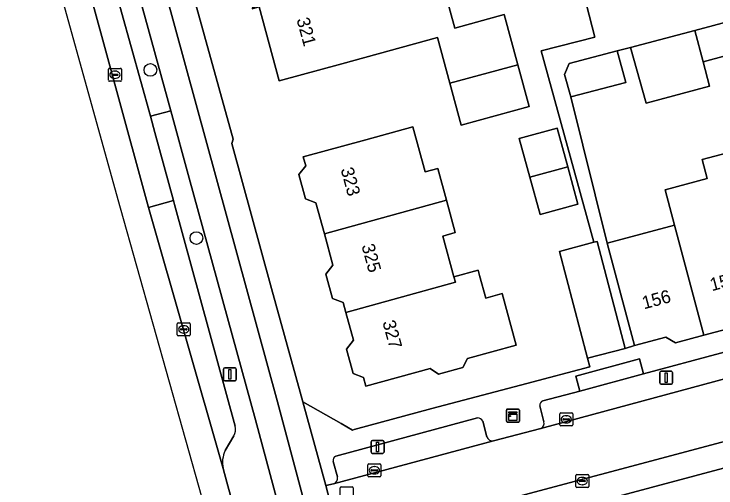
# Model space of a CAD drawing. Extents: x 162542 to 163147, y 380779 to 381521.
# Drawn here: x 162583.2 to 162637.4, y 381015.7 to 381052.3 of the extents above; entities that cross this region are included whole.
import ezdxf

# ---------------------------------------------------------------- set-up
doc = ezdxf.new("R2010")
doc.units = 0
for name, color, linetype in [('IMGEO_Berm_open', 7, 'Continuous'), ('IMGEO_Boom', 7, 'Continuous'), ('IMGEO_Erf', 7, 'Continuous'), ('IMGEO_Fietspad_gesloten', 7, 'Continuous'), ('IMGEO_Kast', 7, 'Continuous'), ('IMGEO_Kolk', 7, 'Continuous'), ('IMGEO_Lichtmast', 7, 'Continuous'), ('IMGEO_Muur', 7, 'Continuous'), ('IMGEO_OVBaan_gesloten', 7, 'Continuous'), ('IMGEO_Pand', 7, 'Continuous'), ('IMGEO_Pand_nummerreeks', 7, 'Continuous'), ('IMGEO_Parkeervlak_open', 7, 'Continuous'), ('IMGEO_Rijbaan_lokaal_open', 7, 'Continuous'), ('IMGEO_Rijbaan_regionaal_gesloten', 7, 'Continuous'), ('IMGEO_Rioolput', 7, 'Continuous'), ('IMGEO_Voetpad_open', 7, 'Continuous')]:
    doc.layers.add(name, color=color, linetype=linetype)

msp = doc.modelspace()

# ---------------------------------------------------------------- linework, layer by layer
at = {"layer": 'IMGEO_Berm_open'}
msp.add_lwpolyline([(162589.289, 381066.894), (162588.404, 381066.694), (162587.381, 381070.488), (162588.244, 381070.704), (162587.35, 381073.966), (162584.166, 381072.775), (162584.72, 381071.299), (162588.229, 381064.47), (162591.554, 381052.429), (162593.769, 381044.409), (162595.339, 381044.824)], close=True, dxfattribs=at)
for points in [[(162607.086, 381001.607), (162601.889, 381020.98), (162596.763, 381039.628), (162595.339, 381044.824), (162593.769, 381044.409), (162594.117, 381043.135), (162595.545, 381037.903), (162595.633, 381037.581), (162600.323, 381020.489)], [(162600.223, 381019.728), (162599.552, 381018.601)], [(162599.383, 381017.214), (162599.68, 381016.171), (162602.577, 381005.584), (162606.175, 380992.527), (162607.853, 380986.486)]]:
    msp.add_lwpolyline(points, dxfattribs=at)
for centre, radius, start, end in [((162599.225, 381020.246), 1.124, 332.5523, 12.4754), ((162601.455, 381017.665), 2.121, 153.8168, 192.2892)]:
    msp.add_arc(centre, radius, start, end, dxfattribs=at)
at = {"layer": 'IMGEO_Boom'}
for centre in [(162593.776, 381047.977), (162597.324, 381035.002)]:
    msp.add_circle(centre, 0.489, dxfattribs=at)
at = {"layer": 'IMGEO_Erf'}
for points in [[(162594.63, 381062.596), (162600.15, 381042.633), (162600.058, 381042.289), (162603.128, 381031.115), (162605.329, 381023.102), (162605.532, 381022.365), (162608.492, 381020.686), (162609.377, 381020.184), (162609.5, 381020.218), (162615.491, 381021.852), (162622.826, 381023.766), (162627.696, 381025.059), (162627.522, 381025.722), (162625.354, 381033.972), (162628.009, 381034.67), (162623.949, 381049.445), (162628.072, 381050.498), (162625.95, 381058.813)], [(162616.553, 381053.854), (162617.278, 381051.2), (162621.087, 381052.24), (162622.145, 381048.363), (162623.022, 381045.151), (162617.771, 381043.718), (162616.885, 381046.962), (162615.927, 381050.471), (162608.548, 381048.456), (162603.724, 381047.139), (162602.168, 381052.84)], [(162638.245, 381049.08), (162636.445, 381048.602), (162636.946, 381046.729), (162632.051, 381045.413), (162630.843, 381049.716), (162629.817, 381049.443), (162630.485, 381047.016), (162626.231, 381045.887), (162629.041, 381034.616), (162634.236, 381036.002), (162633.511, 381038.718), (162636.765, 381039.586), (162636.375, 381041.05), (162638.325, 381041.57)]]:
    msp.add_lwpolyline(points, dxfattribs=at)
for points in [[(162614.036, 381043.577), (162614.986, 381040.104), (162615.951, 381040.368), (162616.622, 381037.916), (162617.305, 381035.42), (162616.34, 381035.156), (162617.2, 381032.012), (162619.071, 381032.524), (162619.186, 381032.105), (162619.659, 381030.373), (162620.923, 381030.719), (162622.013, 381026.736), (162618.244, 381025.708), (162617.889, 381025.016), (162616.017, 381024.505), (162615.358, 381024.921), (162610.414, 381023.573), (162610.233, 381024.239), (162609.42, 381024.557), (162608.909, 381026.428), (162609.447, 381027.114), (162608.862, 381029.256), (162608.651, 381030.027), (162607.838, 381030.345), (162607.326, 381032.216), (162607.864, 381032.902), (162607.204, 381035.317), (162606.552, 381037.705), (162605.739, 381038.023), (162605.227, 381039.894), (162605.765, 381040.58), (162605.577, 381041.264), (162610.4, 381042.583)], [(162623.068, 381039.695), (162622.252, 381042.681), (162625.178, 381043.481), (162625.992, 381040.502), (162626.779, 381037.621), (162623.853, 381036.822)]]:
    msp.add_lwpolyline(points, close=True, dxfattribs=at)
at = {"layer": 'IMGEO_Fietspad_gesloten'}
for points in [[(162643.462, 380875.449), (162639.655, 380889.439), (162637.353, 380897.897), (162637.06, 380898.972), (162635.614, 380904.269), (162634.818, 380907.18), (162628.553, 380930.119), (162627.119, 380935.366), (162613.988, 380983.443), (162609.049, 381001.918), (162603.581, 381022.358), (162590.197, 381071.276), (162588.809, 381076.324), (162582.093, 381100.864), (162580.289, 381107.447), (162569.546, 381146.716), (162569.494, 381146.907), (162565.078, 381163.085), (162555.861, 381196.62), (162551.297, 381213.188), (162551.179, 381213.625), (162548.732, 381222.717), (162546.96, 381221.17)], [(162589.289, 381066.894), (162595.339, 381044.824), (162596.763, 381039.628), (162601.889, 381020.98), (162607.086, 381001.607), (162618.826, 380958.321), (162620.955, 380950.623), (162624.228, 380938.578), (162624.059, 380938.49), (162624.449, 380937.345), (162624.924, 380935.57), (162627.206, 380927.237), (162627.911, 380924.637), (162628.379, 380922.884), (162629.88, 380917.458)]]:
    msp.add_lwpolyline(points, dxfattribs=at)
at = {"layer": 'IMGEO_Kast'}
for p, q in [((162621.33, 381021.792), (162622.171, 381021.792)), ((162622.171, 381021.792), (162621.33, 381021.792)), ((162621.255, 381020.867), (162621.255, 381021.708)), ((162621.255, 381021.708), (162621.255, 381020.867)), ((162622.255, 381021.717), (162622.255, 381020.876)), ((162622.255, 381020.876), (162622.255, 381021.717)), ((162622.18, 381020.792), (162621.339, 381020.792)), ((162621.339, 381020.792), (162622.18, 381020.792))]:
    msp.add_line(p, q, dxfattribs=at)
for points in [[(162621.45, 381021.582), (162622.05, 381021.582), (162622.05, 381021.497), (162621.45, 381021.497), (162621.45, 381021.582)], [(162621.45, 381021.407), (162622.05, 381021.407), (162622.05, 381020.918), (162621.45, 381020.918), (162621.45, 381021.407)]]:
    msp.add_lwpolyline(points, dxfattribs=at)
msp.add_circle((162621.534, 381021.256), 0.0377, dxfattribs=at)
for centre, start, end in [((162621.333, 381021.714), 92.4484, 184.2845), ((162621.333, 381021.714), 92.4484, 184.2845), ((162622.177, 381021.714), 2.4484, 94.2845), ((162622.177, 381021.714), 2.4484, 94.2845), ((162621.333, 381020.87), 182.4484, 274.2845), ((162621.333, 381020.87), 182.4484, 274.2845), ((162622.177, 381020.87), 272.4484, 4.2845), ((162622.177, 381020.87), 272.4484, 4.2845)]:
    msp.add_arc(centre, 0.0779, start, end, dxfattribs=at)
at = {"layer": 'IMGEO_Kolk'}
for p, q in [((162590.529, 381047.171), (162590.529, 381048.023)), ((162590.604, 381048.097), (162591.456, 381048.097)), ((162591.017, 381047.877), (162591.042, 381047.877)), ((162591.53, 381048.023), (162591.53, 381047.171)), ((162590.788, 381047.591), (162590.788, 381047.603)), ((162591.226, 381047.554), (162590.828, 381047.554)), ((162590.831, 381047.64), (162591.229, 381047.64)), ((162591.04, 381047.317), (162591.015, 381047.317)), ((162591.272, 381047.603), (162591.272, 381047.591)), ((162591.456, 381047.097), (162590.604, 381047.097)), ((162595.847, 381027.525), (162595.847, 381028.377)), ((162595.922, 381028.451), (162596.774, 381028.451)), ((162596.848, 381028.377), (162596.848, 381027.525)), ((162596.106, 381027.945), (162596.106, 381027.957)), ((162596.544, 381027.908), (162596.146, 381027.908)), ((162596.149, 381027.994), (162596.547, 381027.994)), ((162596.335, 381028.231), (162596.36, 381028.231)), ((162596.59, 381027.957), (162596.59, 381027.945)), ((162596.774, 381027.451), (162595.922, 381027.451)), ((162596.358, 381027.671), (162596.333, 381027.671)), ((162625.374, 381020.583), (162625.374, 381021.435)), ((162625.449, 381021.509), (162626.301, 381021.509)), ((162625.862, 381021.289), (162625.887, 381021.289)), ((162626.375, 381021.435), (162626.375, 381020.583)), ((162625.633, 381021.003), (162625.633, 381021.015)), ((162626.071, 381020.966), (162625.673, 381020.966)), ((162625.676, 381021.052), (162626.074, 381021.052)), ((162625.885, 381020.729), (162625.86, 381020.729)), ((162626.117, 381021.015), (162626.117, 381021.003)), ((162626.301, 381020.509), (162625.449, 381020.509)), ((162610.567, 381016.654), (162610.567, 381017.506)), ((162610.642, 381017.58), (162611.494, 381017.58)), ((162611.568, 381017.506), (162611.568, 381016.654)), ((162610.826, 381017.074), (162610.826, 381017.086)), ((162611.264, 381017.037), (162610.866, 381017.037)), ((162610.869, 381017.123), (162611.267, 381017.123)), ((162611.055, 381017.36), (162611.08, 381017.36)), ((162611.31, 381017.086), (162611.31, 381017.074)), ((162611.494, 381016.58), (162610.642, 381016.58)), ((162611.078, 381016.8), (162611.053, 381016.8)), ((162626.61, 381015.818), (162626.61, 381016.67)), ((162626.685, 381016.744), (162627.537, 381016.744)), ((162627.098, 381016.524), (162627.123, 381016.524)), ((162627.611, 381016.67), (162627.611, 381015.818)), ((162626.869, 381016.238), (162626.869, 381016.25)), ((162627.307, 381016.201), (162626.909, 381016.201)), ((162626.912, 381016.287), (162627.31, 381016.287)), ((162627.121, 381015.964), (162627.096, 381015.964)), ((162627.353, 381016.25), (162627.353, 381016.238)), ((162627.537, 381015.744), (162626.685, 381015.744))]:
    msp.add_line(p, q, dxfattribs=at)
for points in [[(162590.529, 381047.171), (162590.529, 381048.023)], [(162590.604, 381048.097), (162591.456, 381048.097)], [(162591.53, 381048.023), (162591.53, 381047.171)], [(162591.456, 381047.097), (162590.604, 381047.097)], [(162595.847, 381027.525), (162595.847, 381028.377)], [(162595.922, 381028.451), (162596.774, 381028.451)], [(162596.848, 381028.377), (162596.848, 381027.525)], [(162596.774, 381027.451), (162595.922, 381027.451)], [(162625.374, 381020.583), (162625.374, 381021.435)], [(162625.449, 381021.509), (162626.301, 381021.509)], [(162626.375, 381021.435), (162626.375, 381020.583)], [(162626.301, 381020.509), (162625.449, 381020.509)], [(162610.567, 381016.654), (162610.567, 381017.506)], [(162610.642, 381017.58), (162611.494, 381017.58)], [(162611.568, 381017.506), (162611.568, 381016.654)], [(162611.494, 381016.58), (162610.642, 381016.58)], [(162626.61, 381015.818), (162626.61, 381016.67)], [(162626.685, 381016.744), (162627.537, 381016.744)], [(162627.611, 381016.67), (162627.611, 381015.818)], [(162627.537, 381015.744), (162626.685, 381015.744)]]:
    msp.add_lwpolyline(points, dxfattribs=at)
for centre, radius, start, end in [((162590.606, 381048.021), 0.0765, 91.552, 178.448), ((162590.606, 381048.021), 0.0765, 91.552, 178.448), ((162591.454, 381048.021), 0.0765, 1.552, 88.448), ((162591.454, 381048.021), 0.0765, 1.552, 88.448), ((162590.828, 381047.6), 0.0403, 85.8775, 175.7526), ((162590.825, 381047.59), 0.0366, 178.938, 274.7102), ((162591.229, 381047.597), 0.043, 264.8664, 352.4533), ((162591.233, 381047.602), 0.0386, 1.7309, 96.639), ((162590.606, 381047.173), 0.0765, 181.552, 268.448), ((162590.606, 381047.173), 0.0765, 181.552, 268.448), ((162591.454, 381047.173), 0.0765, 271.552, 358.448), ((162591.454, 381047.173), 0.0765, 271.552, 358.448), ((162595.924, 381028.375), 0.0765, 91.552, 178.448), ((162595.924, 381028.375), 0.0765, 91.552, 178.448), ((162596.772, 381028.375), 0.0765, 1.552, 88.448), ((162596.772, 381028.375), 0.0765, 1.552, 88.448), ((162596.146, 381027.954), 0.0403, 85.8775, 175.7526), ((162596.143, 381027.944), 0.0366, 178.938, 274.7102), ((162596.547, 381027.951), 0.043, 264.8664, 352.4533), ((162596.551, 381027.956), 0.0386, 1.7309, 96.639), ((162595.924, 381027.527), 0.0765, 181.552, 268.448), ((162595.924, 381027.527), 0.0765, 181.552, 268.448), ((162596.772, 381027.527), 0.0765, 271.552, 358.448), ((162596.772, 381027.527), 0.0765, 271.552, 358.448), ((162625.451, 381021.433), 0.0765, 91.552, 178.448), ((162625.451, 381021.433), 0.0765, 91.552, 178.448), ((162626.299, 381021.433), 0.0765, 1.552, 88.448), ((162626.299, 381021.433), 0.0765, 1.552, 88.448), ((162625.673, 381021.012), 0.0403, 85.8775, 175.7526), ((162625.67, 381021.002), 0.0366, 178.938, 274.7102), ((162626.074, 381021.009), 0.043, 264.8664, 352.4533), ((162626.078, 381021.014), 0.0386, 1.7309, 96.639), ((162625.451, 381020.585), 0.0765, 181.552, 268.448), ((162625.451, 381020.585), 0.0765, 181.552, 268.448), ((162626.299, 381020.585), 0.0765, 271.552, 358.448), ((162626.299, 381020.585), 0.0765, 271.552, 358.448), ((162610.644, 381017.504), 0.0765, 91.552, 178.448), ((162610.644, 381017.504), 0.0765, 91.552, 178.448), ((162611.492, 381017.504), 0.0765, 1.552, 88.448), ((162611.492, 381017.504), 0.0765, 1.552, 88.448), ((162610.866, 381017.083), 0.0403, 85.8775, 175.7526), ((162610.863, 381017.073), 0.0366, 178.938, 274.7102), ((162611.267, 381017.08), 0.043, 264.8664, 352.4533), ((162611.271, 381017.085), 0.0386, 1.7309, 96.639), ((162610.644, 381016.656), 0.0765, 181.552, 268.448), ((162610.644, 381016.656), 0.0765, 181.552, 268.448), ((162611.492, 381016.656), 0.0765, 271.552, 358.448), ((162611.492, 381016.656), 0.0765, 271.552, 358.448), ((162626.687, 381016.668), 0.0765, 91.552, 178.448), ((162626.687, 381016.668), 0.0765, 91.552, 178.448), ((162627.535, 381016.668), 0.0765, 1.552, 88.448), ((162627.535, 381016.668), 0.0765, 1.552, 88.448), ((162626.687, 381015.82), 0.0765, 181.552, 268.448), ((162626.687, 381015.82), 0.0765, 181.552, 268.448), ((162626.909, 381016.247), 0.0403, 85.8775, 175.7526), ((162626.906, 381016.237), 0.0366, 178.938, 274.7102), ((162627.31, 381016.244), 0.043, 264.8664, 352.4533), ((162627.314, 381016.249), 0.0386, 1.7309, 96.639), ((162627.535, 381015.82), 0.0765, 271.552, 358.448), ((162627.535, 381015.82), 0.0765, 271.552, 358.448)]:
    msp.add_arc(centre, radius, start, end, dxfattribs=at)
for centre, major_axis, ratio, start_param, end_param in [((162591.016, 381047.597), (-0.387, 0.002), 0.722429, 4.712389, 7.853982), ((162591.041, 381047.597), (-0.39, 0.002), 0.717154, 1.570796, 4.712389), ((162596.334, 381027.951), (-0.387, 0.002), 0.722429, 4.712389, 7.853982), ((162596.359, 381027.951), (-0.39, 0.002), 0.717154, 1.570796, 4.712389), ((162625.861, 381021.009), (-0.387, 0.002), 0.722429, 4.712389, 7.853982), ((162625.886, 381021.009), (-0.39, 0.002), 0.717154, 1.570796, 4.712389), ((162611.054, 381017.08), (-0.387, 0.002), 0.722429, 4.712389, 7.853982), ((162611.079, 381017.08), (-0.39, 0.002), 0.717154, 1.570796, 4.712389), ((162627.097, 381016.244), (-0.387, 0.002), 0.722429, 4.712389, 7.853982), ((162627.122, 381016.244), (-0.39, 0.002), 0.717154, 1.570796, 4.712389)]:
    msp.add_ellipse(centre, major_axis=major_axis, ratio=ratio, start_param=start_param, end_param=end_param, dxfattribs=at)
at = {"layer": 'IMGEO_Lichtmast'}
for p, q in [((162599.415, 381024.085), (162599.415, 381024.885)), ((162599.415, 381024.885), (162599.415, 381024.085)), ((162599.515, 381024.985), (162600.305, 381024.985)), ((162600.305, 381024.985), (162599.515, 381024.985)), ((162600.405, 381024.885), (162600.405, 381024.085)), ((162600.405, 381024.085), (162600.405, 381024.885)), ((162633.098, 381023.817), (162633.098, 381024.617)), ((162633.098, 381024.617), (162633.098, 381023.817)), ((162633.198, 381024.717), (162633.988, 381024.717)), ((162633.988, 381024.717), (162633.198, 381024.717)), ((162634.088, 381024.617), (162634.088, 381023.817)), ((162634.088, 381023.817), (162634.088, 381024.617)), ((162600.305, 381023.985), (162599.515, 381023.985)), ((162599.515, 381023.985), (162600.305, 381023.985)), ((162633.988, 381023.717), (162633.198, 381023.717)), ((162633.198, 381023.717), (162633.988, 381023.717)), ((162610.818, 381018.484), (162610.818, 381019.284)), ((162610.818, 381019.284), (162610.818, 381018.484)), ((162610.918, 381019.384), (162611.708, 381019.384)), ((162611.708, 381019.384), (162610.918, 381019.384)), ((162611.808, 381019.284), (162611.808, 381018.484)), ((162611.808, 381018.484), (162611.808, 381019.284)), ((162611.708, 381018.384), (162610.918, 381018.384)), ((162610.918, 381018.384), (162611.708, 381018.384))]:
    msp.add_line(p, q, dxfattribs=at)
for points in [[(162599.835, 381024.86), (162599.985, 381024.86), (162599.985, 381024.11), (162599.835, 381024.11), (162599.835, 381024.86)], [(162633.518, 381024.592), (162633.668, 381024.592), (162633.668, 381023.842), (162633.518, 381023.842), (162633.518, 381024.592)], [(162611.238, 381019.259), (162611.388, 381019.259), (162611.388, 381018.509), (162611.238, 381018.509), (162611.238, 381019.259)]]:
    msp.add_lwpolyline(points, dxfattribs=at)
for centre, start, end in [((162599.515, 381024.885), 90, 180), ((162599.515, 381024.885), 90, 180), ((162600.305, 381024.885), 0, 90), ((162600.305, 381024.885), 360, 90), ((162633.198, 381024.617), 90, 180), ((162633.198, 381024.617), 90, 180), ((162633.988, 381024.617), 0, 90), ((162633.988, 381024.617), 360, 90), ((162599.515, 381024.085), 180, 270), ((162599.515, 381024.085), 180, 270), ((162600.305, 381024.085), 270, 0), ((162600.305, 381024.085), 270, 0), ((162633.198, 381023.817), 180, 270), ((162633.198, 381023.817), 180, 270), ((162633.988, 381023.817), 270, 0), ((162633.988, 381023.817), 270, 0), ((162610.918, 381019.284), 90, 180), ((162610.918, 381019.284), 90, 180), ((162611.708, 381019.284), 0, 90), ((162611.708, 381019.284), 360, 90), ((162610.918, 381018.484), 180, 270), ((162610.918, 381018.484), 180, 270), ((162611.708, 381018.484), 270, 0), ((162611.708, 381018.484), 270, 0)]:
    msp.add_arc(centre, 0.1, start, end, dxfattribs=at)
at = {"layer": 'IMGEO_Muur'}
for points in [[(162625.95, 381058.813), (162628.072, 381050.498), (162623.949, 381049.445), (162628.009, 381034.67)], [(162629.817, 381049.443), (162630.843, 381049.716)], [(162626.231, 381045.887), (162629.041, 381034.616)], [(162627.522, 381025.722), (162627.696, 381025.059), (162622.826, 381023.766)]]:
    msp.add_lwpolyline(points, dxfattribs=at)
at = {"layer": 'IMGEO_OVBaan_gesloten'}
msp.add_lwpolyline([(162588.229, 381064.47), (162584.72, 381071.299), (162584.166, 381072.775), (162586.071, 381065.081), (162593.636, 381037.357), (162595.545, 381037.903), (162594.117, 381043.135), (162593.769, 381044.409), (162591.554, 381052.429)], close=True, dxfattribs=at)
at = {"layer": 'IMGEO_Pand'}
for points in [[(162621.087, 381052.24), (162617.278, 381051.2), (162616.553, 381053.854), (162615.37, 381053.531), (162614.569, 381056.412), (162611.341, 381055.478), (162601.617, 381052.775), (162601.638, 381052.696), (162602.168, 381052.84), (162603.724, 381047.139), (162608.548, 381048.456), (162615.927, 381050.471), (162616.885, 381046.962), (162622.145, 381048.363)], [(162640.123, 381052.178), (162635.795, 381051.029), (162636.445, 381048.602), (162638.245, 381049.08), (162640.772, 381049.751)], [(162636.445, 381048.602), (162635.795, 381051.029), (162630.843, 381049.716), (162632.051, 381045.413), (162636.946, 381046.729)], [(162626.106, 381048.459), (162625.753, 381047.631), (162626.231, 381045.887), (162630.485, 381047.016), (162629.817, 381049.443)], [(162622.145, 381048.363), (162616.885, 381046.962), (162617.771, 381043.718), (162623.022, 381045.151)], [(162616.622, 381037.916), (162615.951, 381040.368), (162614.986, 381040.104), (162614.036, 381043.577), (162610.4, 381042.583), (162605.577, 381041.264), (162605.765, 381040.58), (162605.227, 381039.894), (162605.739, 381038.023), (162606.552, 381037.705), (162607.204, 381035.317)], [(162625.992, 381040.502), (162625.178, 381043.481), (162622.252, 381042.681), (162623.068, 381039.695)], [(162634.236, 381036.002), (162636.507, 381027.504), (162639.125, 381028.202), (162639.542, 381028.921), (162641.56, 381029.46), (162638.716, 381040.106), (162638.325, 381041.57), (162636.375, 381041.05), (162636.765, 381039.586), (162633.511, 381038.718)], [(162625.992, 381040.502), (162623.068, 381039.695), (162623.853, 381036.822), (162626.779, 381037.621)], [(162616.34, 381035.156), (162617.305, 381035.42), (162616.622, 381037.916), (162607.204, 381035.317), (162607.864, 381032.902), (162607.326, 381032.216), (162607.838, 381030.345), (162608.651, 381030.027), (162608.862, 381029.256), (162617.316, 381031.589), (162617.2, 381032.012)], [(162634.236, 381036.002), (162629.041, 381034.616), (162629.865, 381031.528), (162631.153, 381026.696), (162633.565, 381027.34), (162634.299, 381026.915), (162636.507, 381027.504)], [(162628.009, 381034.67), (162625.354, 381033.972), (162627.522, 381025.722), (162630.418, 381026.483), (162628.25, 381034.733)], [(162620.923, 381030.719), (162619.659, 381030.373), (162619.186, 381032.105), (162619.071, 381032.524), (162617.2, 381032.012), (162617.316, 381031.589), (162608.862, 381029.256), (162609.447, 381027.114), (162608.909, 381026.428), (162609.42, 381024.557), (162610.233, 381024.239), (162610.414, 381023.573), (162615.358, 381024.921), (162616.017, 381024.505), (162617.889, 381025.016), (162618.244, 381025.708), (162622.013, 381026.736)]]:
    msp.add_lwpolyline(points, close=True, dxfattribs=at)
at = {"layer": 'IMGEO_Parkeervlak_open'}
for points in [[(162698.432, 381040.302), (162697.991, 381041.797), (162683.151, 381037.884), (162668.873, 381034.385), (162664.028, 381033.135), (162637.793, 381026.108), (162631.837, 381024.525), (162626.922, 381023.193), (162624.071, 381022.435)], [(162623.906, 381020.294), (162638.471, 381024.229), (162666.18, 381031.599), (162666.98, 381031.812), (162681.847, 381035.492), (162682.492, 381035.652), (162698.943, 381040.013)], [(162595.545, 381037.903), (162593.636, 381037.357)], [(162595.633, 381037.581), (162595.545, 381037.903)], [(162600.323, 381020.489), (162595.633, 381037.581)], [(162593.636, 381037.357), (162599.383, 381017.214)], [(162667.32, 381027.104), (162609.111, 381011.573)], [(162610.375, 381009.848), (162667.206, 381025.04)], [(162623.841, 381022.049), (162624.156, 381020.83)], [(162619.023, 381021.114), (162608.095, 381018.173)], [(162619.747, 381019.668), (162619.431, 381020.857)], [(162599.552, 381018.601), (162600.223, 381019.728)], [(162607.909, 381016.029), (162620.26, 381019.35)], [(162607.875, 381017.761), (162608.214, 381016.572)]]:
    msp.add_lwpolyline(points, dxfattribs=at)
for centre, radius, start, end in [((162624.157, 381022.122), 0.325, 105.4324, 192.99), ((162619.033, 381020.678), 0.437, 24.2663, 91.3199), ((162623.657, 381020.736), 0.507, 299.3378, 10.6519), ((162599.225, 381020.246), 1.124, 332.5523, 12.4754), ((162620.185, 381019.801), 0.458, 196.942, 279.4699), ((162601.455, 381017.665), 2.121, 153.8168, 192.2892), ((162608.219, 381017.842), 0.353, 110.5116, 193.2857), ((162607.748, 381016.477), 0.476, 289.806, 11.5486)]:
    msp.add_arc(centre, radius, start, end, dxfattribs=at)
at = {"layer": 'IMGEO_Rijbaan_lokaal_open'}
msp.add_lwpolyline([(162667.32, 381027.104), (162666.18, 381031.599), (162638.471, 381024.229), (162623.906, 381020.294), (162620.26, 381019.35), (162607.909, 381016.029), (162607.31, 381015.893), (162607.467, 381015.323), (162608.513, 381011.414), (162609.084, 381011.566), (162609.111, 381011.573)], close=True, dxfattribs=at)
at = {"layer": 'IMGEO_Rijbaan_regionaal_gesloten'}
msp.add_lwpolyline([(162604.23, 380992.009), (162606.175, 380992.527), (162602.577, 381005.584), (162599.68, 381016.171), (162599.383, 381017.214), (162593.636, 381037.357), (162586.071, 381065.081), (162584.166, 381072.775), (162583.636, 381074.717), (162580.998, 381084.286), (162580.802, 381084.996), (162577.586, 381096.775), (162574.847, 381106.808), (162573.192, 381112.822), (162566.984, 381135.586), (162566.579, 381135.97), (162560.929, 381154.336), (162547.428, 381203.498), (162545.39, 381202.947), (162559.589, 381151.874), (162591.435, 381037.32), (162599.016, 381010.476), (162604.23, 380992.009)], dxfattribs=at)
at = {"layer": 'IMGEO_Rioolput'}
for p, q in [((162608.424, 381014.863), (162608.424, 381015.715)), ((162608.499, 381015.789), (162609.351, 381015.789)), ((162609.425, 381015.715), (162609.425, 381014.863))]:
    msp.add_line(p, q, dxfattribs=at)
for points in [[(162608.424, 381014.863), (162608.424, 381015.715)], [(162608.499, 381015.789), (162609.351, 381015.789)], [(162609.425, 381015.715), (162609.425, 381014.863)]]:
    msp.add_lwpolyline(points, dxfattribs=at)
for centre, start, end in [((162608.501, 381015.713), 91.552, 178.448), ((162608.501, 381015.713), 91.552, 178.448), ((162609.349, 381015.713), 1.552, 88.448), ((162609.349, 381015.713), 1.552, 88.448)]:
    msp.add_arc(centre, 0.0765, start, end, dxfattribs=at)
at = {"layer": 'IMGEO_Voetpad_open'}
for points in [[(162590.197, 381071.276), (162603.581, 381022.358), (162609.049, 381001.918), (162613.988, 380983.443), (162627.119, 380935.366), (162629.166, 380935.922), (162628.676, 380937.721), (162616.273, 380982.983), (162609.668, 381007.523), (162609.562, 381007.92), (162608.771, 381010.448), (162608.513, 381011.414), (162607.467, 381015.323), (162607.31, 381015.893), (162605.532, 381022.365), (162605.329, 381023.102), (162603.128, 381031.115), (162600.058, 381042.289), (162600.15, 381042.633), (162594.63, 381062.596)], [(162625.95, 381058.813), (162628.072, 381050.498), (162623.949, 381049.445), (162628.009, 381034.67), (162628.25, 381034.733), (162630.418, 381026.483), (162631.153, 381026.696), (162629.865, 381031.528), (162629.041, 381034.616), (162626.231, 381045.887), (162625.753, 381047.631), (162626.106, 381048.459), (162629.817, 381049.443), (162630.843, 381049.716), (162635.795, 381051.029), (162640.123, 381052.178)], [(162624.071, 381022.435), (162626.922, 381023.193), (162626.618, 381024.354), (162631.527, 381025.688), (162631.837, 381024.525), (162637.793, 381026.108), (162664.028, 381033.135), (162668.873, 381034.385), (162683.151, 381037.884), (162697.991, 381041.797), (162698.432, 381040.302)], [(162639.125, 381028.202), (162636.507, 381027.504), (162634.299, 381026.915), (162633.565, 381027.34), (162631.153, 381026.696), (162630.418, 381026.483), (162627.522, 381025.722), (162627.696, 381025.059), (162622.826, 381023.766), (162615.491, 381021.852), (162609.5, 381020.218), (162609.377, 381020.184), (162608.492, 381020.686), (162605.532, 381022.365), (162607.31, 381015.893), (162607.909, 381016.029)], [(162667.206, 381025.04), (162610.375, 381009.848)], [(162624.156, 381020.83), (162623.841, 381022.049)], [(162608.095, 381018.173), (162619.023, 381021.114)], [(162619.431, 381020.857), (162619.747, 381019.668)], [(162620.26, 381019.35), (162623.906, 381020.294)], [(162608.214, 381016.572), (162607.875, 381017.761)]]:
    msp.add_lwpolyline(points, dxfattribs=at)
msp.add_lwpolyline([(162631.837, 381024.525), (162631.527, 381025.688), (162626.618, 381024.354), (162626.922, 381023.193)], close=True, dxfattribs=at)
for centre, radius, start, end in [((162624.157, 381022.122), 0.325, 105.4324, 192.99), ((162619.033, 381020.678), 0.437, 24.2663, 91.3199), ((162623.657, 381020.736), 0.507, 299.3378, 10.6519), ((162620.185, 381019.801), 0.458, 196.942, 279.4699), ((162608.219, 381017.842), 0.353, 110.5116, 193.2857), ((162607.748, 381016.477), 0.476, 289.806, 11.5486)]:
    msp.add_arc(centre, radius, start, end, dxfattribs=at)

# ---------------------------------------------------------------- texts
at = {"layer": 'IMGEO_Pand_nummerreeks'}
for s, rotation, p in [('321', 285.2634, (162605.045, 381051.874)), ('323', 285.2918, (162608.45, 381040.309)), ('325', 285.292, (162610.063, 381034.412)), ('154', 14.9385, (162637.115, 381030.895)), ('156', 14.9385, (162631.878, 381029.498)), ('327', 285.292, (162611.675, 381028.515))]:
    msp.add_text(s, height=1, rotation=rotation, dxfattribs=at).set_placement(p)

doc.saveas('drawing.dxf')
